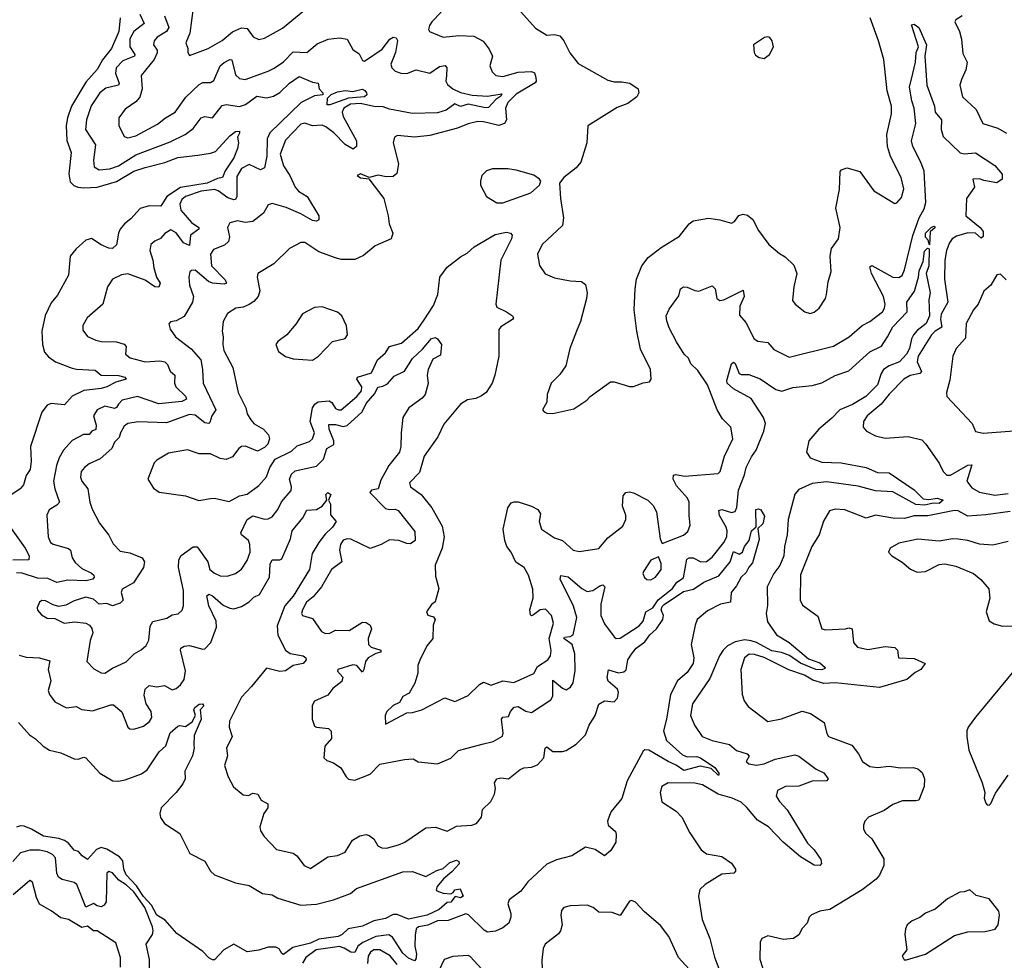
# Model space of a CAD drawing. Extents: x 1552294 to 1694791, y 811929 to 917222.
# Tile 475 of 643: x 1680772 to 1685895, y 843361 to 848256. Entities that reach past the tile are written whole.
import ezdxf

# ---------------------------------------------------------------- set-up
doc = ezdxf.new("R2010")
doc.units = 0

msp = doc.modelspace()

# ---------------------------------------------------------------- linework, layer by layer
at = {"layer": '0CON10XD'}
for points in [[(1681396.4, 848285), (1681419.2, 848235), (1681365, 848194.1), (1681344.8, 848155.2), (1681345.2, 848115), (1681370.8, 848075), (1681369.6, 848065), (1681308.2, 848041.8), (1681273.2, 848005), (1681269.6, 847975), (1681289.1, 847925), (1681286.4, 847915), (1681220.5, 847899.5), (1681188.2, 847875), (1681143.3, 847806.7), (1681118.6, 847735), (1681114.3, 847684.3), (1681165.3, 847605), (1681156.1, 847525), (1681159.2, 847489.2), (1681185, 847474), (1681240.3, 847480.3), (1681285, 847494.8), (1681375, 847551.6), (1681555, 847620.6), (1681631.7, 847658.3), (1681675, 847690), (1681715, 847744.5), (1681735, 847751.5), (1681775, 847745.7), (1681825, 847808.5), (1681845, 847813.8), (1681915, 847803.8), (1681946.9, 847815), (1682005, 847857.2), (1682055, 847848.4), (1682092.6, 847857.4), (1682125, 847876.7), (1682174.6, 847925.4), (1682225, 847960.5), (1682295, 847930.2), (1682325.3, 847925.3), (1682329.8, 847895), (1682348.7, 847875), (1682348.4, 847865), (1682305, 847858.9), (1682235.6, 847825), (1682072.8, 847667.2), (1682058.5, 847635), (1682056.7, 847545), (1682045.7, 847484.3), (1682025, 847474.3), (1681965, 847501.3), (1681925, 847481.2), (1681900.9, 847439.1), (1681901.7, 847335), (1681895, 847320.3), (1681885, 847318.1), (1681855, 847328.8), (1681805, 847365.7), (1681785, 847371.5), (1681715, 847363.6), (1681635, 847335.2), (1681615, 847320.3), (1681604.1, 847295), (1681609.4, 847265), (1681665, 847200.5), (1681704.2, 847175), (1681703.1, 847165), (1681659.6, 847135), (1681655, 847080), (1681624.1, 847094.1), (1681585, 847146), (1681558.1, 847161.9), (1681526.3, 847143.7), (1681505, 847116.9), (1681475, 847103.3), (1681454.4, 847085), (1681449.1, 847055), (1681464.7, 847005), (1681469.2, 846965), (1681483.7, 846915), (1681501.9, 846885), (1681496, 846864), (1681474.5, 846865), (1681425, 846900.2), (1681335, 846932.4), (1681301.9, 846928.1), (1681254.5, 846905.5), (1681228.9, 846865), (1681204.6, 846775.4), (1681122.7, 846705), (1681100, 846665), (1681100.6, 846640.6), (1681125, 846606.9), (1681167.8, 846587.8), (1681195, 846581.5), (1681275, 846579.1), (1681315, 846567.8), (1681325.6, 846555), (1681322.2, 846515), (1681346.6, 846496.6), (1681425, 846474.7), (1681500.4, 846480.4), (1681527.1, 846475), (1681540.9, 846460.9), (1681555, 846427.5), (1681578.9, 846405), (1681577.3, 846365), (1681583.1, 846345), (1681635, 846296.2), (1681639.2, 846280.8), (1681615, 846269.4), (1681495, 846257.5), (1681385, 846294.2), (1681305, 846275.6), (1681285.4, 846255.4), (1681275, 846236.9), (1681265, 846232.4), (1681215.3, 846245.3), (1681175, 846225.5), (1681155.9, 846195), (1681169.5, 846145), (1681167, 846123), (1681146.4, 846113.6), (1681132.2, 846097.8), (1681103.6, 846096.4), (1681045, 846065.5), (1681000, 846015), (1680976.7, 845975), (1680963.2, 845935), (1680948, 845855), (1680953.8, 845813.8), (1680977.9, 845745), (1680965, 845728.5), (1680925, 845705.6), (1680913, 845677), (1680920, 845565), (1680931.9, 845535), (1680946.1, 845526.1), (1681025, 845504.4), (1681035.5, 845495), (1681044.5, 845455), (1681060.7, 845430.7), (1681095, 845400.3), (1681145.7, 845375), (1681157.5, 845365), (1681159.2, 845355), (1681152, 845345), (1681116.7, 845335), (1681021.4, 845338.6), (1680965, 845326.7), (1680918.2, 845348.2), (1680865, 845350), (1680785, 845375.2)], [(1682964.7, 848295), (1682916.4, 848245), (1682904.6, 848225), (1682899.2, 848205), (1682904, 848195), (1682974.4, 848164.4), (1683057, 848173), (1683135, 848170), (1683183.7, 848143.6), (1683215, 848102.9), (1683232.2, 848065), (1683217.5, 848015), (1683230, 847985), (1683248.8, 847965), (1683285, 847959.3), (1683365, 847982.3), (1683435, 847986.5), (1683449.4, 847979.4), (1683457.9, 847955), (1683459.5, 847935), (1683452.9, 847927.1), (1683355, 847868.2), (1683311.9, 847825), (1683298.4, 847795), (1683303.9, 847735), (1683294.7, 847715.3), (1683265, 847705.3), (1683185.5, 847724.5), (1683155, 847726.2), (1683105, 847714.5), (1683048.9, 847691.1), (1682905, 847653.3), (1682825, 847644.6), (1682736.8, 847653.2), (1682721.2, 847645), (1682714.2, 847615), (1682742.2, 847505), (1682733.8, 847455), (1682715, 847440), (1682678.3, 847438.3), (1682637, 847447), (1682590, 847435), (1682545, 847453.3), (1682527.5, 847445), (1682545, 847432), (1682588.3, 847428.3), (1682665.6, 847325), (1682689.5, 847235), (1682693.1, 847193.1), (1682712.5, 847145), (1682704, 847115), (1682621.7, 847078.3), (1682560.7, 847029.3), (1682515, 847007.7), (1682445, 847006.9), (1682415, 847016.1), (1682327.9, 847047.9), (1682255, 847096.7), (1682235, 847095.6), (1682175, 847065.6), (1682093.8, 846985), (1682010.8, 846935), (1682006.9, 846915), (1682021.5, 846845), (1682012.5, 846815), (1681990.4, 846789.6), (1681966.3, 846773.7), (1681935, 846759.7), (1681896, 846754), (1681852.5, 846727.5), (1681830, 846685), (1681825.7, 846634.3), (1681830.9, 846605), (1681827.8, 846565), (1681834.5, 846535), (1681880.6, 846445), (1681908.9, 846315), (1681948.6, 846235), (1681954.6, 846204.6), (1681973.4, 846173.4), (1681992.1, 846152.1), (1682040, 846125), (1682066.7, 846095), (1682071.2, 846075), (1682062.7, 846047.3), (1682045, 846030), (1682008.8, 846011.2), (1681945.7, 846035.7), (1681925, 846034), (1681911.2, 846025), (1681879.5, 845980.5), (1681845, 845966.5), (1681815, 845971.5), (1681765, 845997.1), (1681705, 845995.7), (1681645, 846017.1), (1681545, 846000.6), (1681485.9, 845964.1), (1681471.2, 845948.8), (1681438, 845865), (1681467.3, 845817.3), (1681497.7, 845797.7), (1681635, 845778.8), (1681704.3, 845754.3), (1681764.1, 845764.1), (1681785.9, 845765.9), (1681861.7, 845748.3), (1681915, 845777.5), (1681955, 845786.7), (1682015, 845831.2), (1682055, 845876.7), (1682073.1, 845925), (1682101.4, 845968.6), (1682185, 846009.5), (1682215, 846038.9), (1682278.9, 846061.1), (1682294.4, 846075), (1682304.6, 846105), (1682283.1, 846165), (1682295.2, 846235), (1682306.9, 846255), (1682325, 846266.3), (1682382.6, 846272.6), (1682395, 846263.9), (1682415, 846232.7), (1682430, 846225), (1682445, 846226.1), (1682525.5, 846294.4), (1682549.6, 846325), (1682551.7, 846345), (1682525.8, 846385), (1682528.8, 846395), (1682601.9, 846418.1), (1682633.4, 846486.5), (1682675, 846522.7), (1682695.1, 846554.9), (1682757.8, 846572.2), (1682845, 846648.3), (1682875.8, 846694.2), (1682925, 846768.9), (1682947.9, 846825), (1682958.2, 846915), (1682995, 846967.3), (1683065, 847020.8), (1683100, 847040), (1683136.1, 847073.9), (1683245, 847137.1), (1683305, 847150.6), (1683325.6, 847145.6), (1683333.8, 847135), (1683330.8, 847115), (1683275.5, 847005), (1683248.2, 846775), (1683255, 846760), (1683305, 846735.7), (1683336.2, 846715), (1683340.8, 846705), (1683335.7, 846695), (1683275, 846657.8), (1683265, 846643.3), (1683263.8, 846505), (1683244.2, 846405), (1683230, 846365), (1683198, 846315), (1683175, 846297.5), (1683145, 846284.2), (1683102, 846278)], [(1681673.3, 848316.7), (1681656.9, 848185), (1681635.5, 848135), (1681647.1, 848105), (1681646.2, 848085), (1681655, 848070), (1681752.9, 848105), (1681825, 848148), (1681878.4, 848191.6), (1681925, 848213.4), (1681955, 848209.6), (1681986.7, 848166.7), (1682015, 848153.3), (1682045, 848159.5), (1682138.9, 848211.1), (1682255, 848306.2)], [(1683363.3, 848313.3), (1683455, 848212), (1683515, 848174.4), (1683555, 848178.9), (1683581.1, 848171.1), (1683602.9, 848145), (1683633.4, 848083.4), (1683677.9, 848027.9), (1683831.5, 847941.5), (1683865, 847932.1), (1683905, 847932.7), (1683946.7, 847925), (1683990, 847895), (1683992.5, 847875), (1683982.5, 847855), (1683935, 847819.4), (1683880.5, 847799.5), (1683727.5, 847702.5), (1683722.5, 847615), (1683690.8, 847515), (1683667.1, 847485), (1683602, 847435), (1683580, 847405), (1683584.6, 847325.4), (1683601.4, 847225), (1683595.8, 847185), (1683489.4, 847085), (1683465.8, 847035), (1683475.7, 846975.7), (1683505, 846934), (1683555, 846912), (1683635, 846897.5), (1683694.1, 846894.1), (1683715, 846877.5), (1683723.8, 846835), (1683720, 846805), (1683688.8, 846685), (1683668.8, 846635), (1683633.8, 846545), (1683614, 846455), (1683581.2, 846408.8), (1683536.7, 846365), (1683516.7, 846305), (1683513.8, 846265), (1683492.5, 846225), (1683500, 846215), (1683515, 846207.5), (1683545, 846206.7), (1683655, 846230), (1683722.5, 846275), (1683740, 846295), (1683845, 846371.2), (1683865, 846371.2), (1683945, 846346.7), (1683965, 846346.7), (1684015, 846366.7), (1684049.3, 846370.7), (1684057.5, 846385), (1684054.2, 846435), (1684002, 846542), (1683983.2, 846635), (1683968.4, 846745), (1683973.5, 846855), (1683980.6, 846905), (1684007.9, 846975), (1684041.4, 847018.6), (1684109.8, 847070.2), (1684205, 847130), (1684255, 847193.3), (1684275, 847208.8), (1684355, 847222.5), (1684415, 847214.2), (1684475, 847196.2), (1684490, 847205), (1684513.3, 847236.7), (1684535, 847244.3), (1684559.1, 847239.1), (1684585.4, 847215.4), (1684615, 847158), (1684670, 847085), (1684725, 847038.8), (1684755, 847021.2), (1684798.8, 846978.8), (1684815.8, 846935), (1684799.2, 846865), (1684792, 846795), (1684806.2, 846775), (1684856.7, 846735), (1684885, 846727.5), (1684905.5, 846734.5), (1684930.8, 846755), (1684964.2, 846805), (1684969.4, 846825), (1684978.3, 846891.7), (1684994.3, 846945), (1684988, 847025), (1684995.8, 847064.2), (1685031.2, 847115), (1685040.8, 847175), (1685018, 847275), (1685037.6, 847372.4), (1685041.2, 847465), (1685047.5, 847475), (1685075, 847484), (1685143.3, 847465), (1685215, 847364.3), (1685325, 847300), (1685335, 847303.3), (1685358.9, 847331.1), (1685371.4, 847375), (1685358.5, 847435), (1685302.9, 847542.9), (1685287.1, 847595), (1685282.6, 847657.4), (1685307.1, 847765), (1685308.2, 847805), (1685285.3, 847885), (1685267.7, 848047.7), (1685240.8, 848145), (1685195.8, 848265.8)], [(1681294.1, 848265), (1681287, 848195), (1681248.6, 848105), (1681202.7, 848047.3), (1681173.8, 847996.2), (1681115, 847930), (1681041.5, 847805), (1681019.8, 847745), (1681012.7, 847705), (1681016.2, 847626.2), (1681039.1, 847565), (1681026.9, 847453.1), (1681035, 847411.8), (1681052.5, 847392.5), (1681074.8, 847384.8), (1681105, 847380.4), (1681175, 847384.5), (1681275, 847412.8), (1681365, 847467), (1681425, 847487.3), (1681527.2, 847512.8), (1681595, 847538.2), (1681698.8, 847551.2), (1681765, 847561.1), (1681789.6, 847570.4), (1681865, 847651.1), (1681895, 847674.3), (1681915, 847676), (1681915.6, 847665), (1681904.2, 847645), (1681909.2, 847615), (1681905.5, 847585), (1681885, 847537.1), (1681840.3, 847469.7), (1681826.1, 847433.9), (1681800.7, 847429.3), (1681747.8, 847405), (1681608.4, 847381.6), (1681536.7, 847335), (1681505.4, 847284.6), (1681445, 847287.8), (1681397.7, 847272.3), (1681350.3, 847219.7), (1681316.4, 847193.6), (1681294.6, 847165), (1681285.4, 847145), (1681275.5, 847084.5), (1681255, 847065.7), (1681235, 847066.9), (1681195, 847083.3), (1681145, 847116.7), (1681115, 847108.5), (1681065, 847063.8), (1681034.1, 847025), (1681025, 846926.7), (1680967.4, 846822.6), (1680935, 846782), (1680903.5, 846716.5), (1680887.3, 846635), (1680890.4, 846565), (1680900, 846525), (1680920.9, 846500.9), (1680958.6, 846475), (1681045, 846443.1), (1681066.9, 846436.9), (1681165, 846431.9), (1681195, 846405.3), (1681285, 846403.8), (1681318, 846395), (1681326.2, 846385), (1681270.9, 846369.1), (1681225.6, 846345), (1681195, 846336.1), (1681105, 846325.5), (1681044.3, 846295.7), (1681005, 846251.9), (1680935, 846258.8), (1680915, 846250.6), (1680886.3, 846213.7), (1680828.5, 846035), (1680831.4, 845958.6), (1680825.3, 845915), (1680805, 845884), (1680791.1, 845835), (1680774.2, 845815), (1680725, 845781.9)], [(1681525.3, 848275), (1681546.8, 848215), (1681535.2, 848194.8), (1681486.7, 848165), (1681470.4, 848145), (1681468.2, 848125), (1681486.7, 848096.7), (1681486.9, 848083.1), (1681470.9, 848049.1), (1681403.8, 847965), (1681409.3, 847895), (1681397, 847853), (1681375, 847827.9), (1681320.2, 847789.8), (1681287.1, 847745), (1681287.5, 847705), (1681315, 847648), (1681335, 847640.5), (1681375, 847651.1), (1681488.7, 847711.3), (1681530, 847745), (1681580.9, 847775), (1681636.7, 847853.3), (1681705, 847919.1), (1681725, 847928.8), (1681765, 847928.8), (1681781.3, 847938.7), (1681814, 848016), (1681835, 848033.3), (1681865, 848048.2), (1681875, 848046.9), (1681895, 847968.1), (1681915, 847949.5), (1681945, 847944.5), (1682065, 847987.3), (1682095, 848003.6), (1682145, 848035.5), (1682195, 848088.8), (1682265, 848085.5), (1682319.6, 848130.4), (1682376.2, 848155), (1682435, 848161.8), (1682475.8, 848155), (1682505, 848100), (1682538.7, 848078.7), (1682555, 848043.8), (1682565, 848040), (1682657.3, 848102.7), (1682697.9, 848155), (1682715, 848163.9), (1682730.7, 848160.7), (1682737.6, 848147.6), (1682727.1, 848085), (1682702.2, 848025), (1682707.3, 848005), (1682725, 847988.5), (1682755, 847976.5), (1682785, 847975.5), (1682835, 847995.5), (1682905, 847978.2), (1682955, 848011.3), (1682985, 848018.1), (1682994.5, 848004.5), (1682991.8, 847965)], [(1683102, 846278), (1683064.3, 846255.7), (1682979.1, 846150.9), (1682947.1, 846085), (1682876.2, 845985), (1682851, 845899), (1682800.6, 845845), (1682805.8, 845825), (1682861.1, 845785), (1682915.4, 845715), (1682970.3, 845620.3), (1682980, 845565), (1682969.2, 845505), (1682932.7, 845417.3), (1682935, 845360), (1682953.1, 845295), (1682933.5, 845226.5), (1682915, 845212), (1682888.8, 845175), (1682895, 845157.5), (1682925, 845147.5), (1682932.5, 845135), (1682923.3, 845105), (1682921.2, 845035), (1682891.7, 844998.3), (1682855, 844927.5), (1682842.5, 844895), (1682843.3, 844855), (1682827.3, 844802.7), (1682798.6, 844751.4), (1682765, 844733.8), (1682747, 844703), (1682715, 844686.2), (1682682.5, 844655), (1682673.8, 844635), (1682675, 844590), (1682785, 844649.4), (1682815, 844651.1), (1682863.3, 844665), (1682983.8, 844726.2), (1683035, 844708.5), (1683045, 844710.5), (1683105, 844739.5), (1683164.2, 844795.8), (1683185, 844807.8), (1683225, 844791.9), (1683285, 844814.8), (1683342.7, 844807.3), (1683447.1, 844852.9), (1683465, 844890), (1683519.1, 844925), (1683533.5, 844945), (1683536.9, 844973.1), (1683526.5, 845035), (1683549.3, 845115), (1683537.9, 845155), (1683507.9, 845187.9), (1683478.9, 845185), (1683445, 845158.3), (1683435, 845153.8), (1683428.7, 845158.7), (1683426.3, 845185), (1683443.1, 845246.9), (1683441.7, 845291.7), (1683419.5, 845365), (1683395.6, 845405), (1683353.3, 845433.3), (1683328.5, 845485), (1683305.4, 845515), (1683295.4, 845545), (1683286.9, 845605), (1683311.1, 845715), (1683329.1, 845740.9), (1683345, 845747.5), (1683365, 845746.4), (1683435, 845724.4), (1683467.2, 845707.2), (1683480.8, 845685), (1683474.4, 845645), (1683486.9, 845605), (1683555, 845560), (1683595, 845545.6), (1683651.2, 845495), (1683685, 845488), (1683785, 845504.3), (1683831.2, 845558.8), (1683909.9, 845620.1), (1683925.4, 845655.4), (1683925, 845676.7), (1683907.8, 845725), (1683912.1, 845777.9), (1683925, 845796), (1683945, 845799.2), (1683965, 845794.3), (1684040, 845755), (1684068.3, 845728.3), (1684085.5, 845695.5), (1684104.3, 845554.3), (1684115, 845530), (1684225, 845573.5), (1684248.3, 845591.7), (1684260.6, 845625), (1684254.2, 845675), (1684255.6, 845745), (1684245.6, 845765), (1684189.7, 845829.8), (1684171.5, 845865), (1684172.9, 845885), (1684185, 845889.5), (1684231.1, 845881.1), (1684405.5, 845894.5), (1684415.7, 845905), (1684439.4, 845985), (1684482.2, 846075), (1684471.1, 846135), (1684428.9, 846178.9), (1684400, 846225), (1684349.6, 846355), (1684300, 846430), (1684262.9, 846465), (1684250.9, 846495), (1684228, 846515), (1684188.6, 846578.6), (1684151.3, 846651.3), (1684138, 846688), (1684135.5, 846715), (1684151.4, 846748.6), (1684201.3, 846818.7), (1684210.5, 846855), (1684225, 846865.3), (1684245, 846864.6), (1684285, 846846.4), (1684305, 846843.6), (1684375, 846870), (1684389.6, 846855), (1684399.5, 846805), (1684415, 846793.8), (1684435, 846798.2), (1684535, 846848.8), (1684540.8, 846815), (1684518.2, 846765), (1684517.6, 846717.6), (1684549.4, 846679.4), (1684593.1, 846595), (1684612, 846582), (1684665, 846576.2), (1684695, 846539.5), (1684775, 846499.4), (1685005, 846557.3), (1685087.5, 846605), (1685155.5, 846664.5), (1685195, 846685.6), (1685260, 846735), (1685271.9, 846755), (1685274.5, 846775), (1685266.4, 846815), (1685203.1, 846935), (1685195, 846970), (1685205, 846976.2), (1685315, 846915.4), (1685345, 846913.3), (1685363.1, 846925), (1685375, 846954), (1685418, 847132), (1685450.8, 847225), (1685478.2, 847271.8), (1685486.1, 847303.9), (1685476.8, 847466.8), (1685460, 847515), (1685419, 847595), (1685411.4, 847625), (1685433.4, 847715), (1685426.3, 847795), (1685413.4, 847833.4), (1685401.6, 847905), (1685418.6, 847975), (1685432.6, 848035), (1685435.7, 848085), (1685447.7, 848115), (1685410.9, 848229.1), (1685425, 848232.5), (1685450.6, 848215), (1685489.4, 848125), (1685481.9, 848065), (1685491.4, 847915), (1685530.6, 847805), (1685534.7, 847774.7), (1685567.7, 847735), (1685566.5, 847685), (1685577.3, 847647.3), (1685665, 847563.3), (1685685, 847557.9), (1685745, 847563.6), (1685845, 847496.7), (1685882.6, 847452.6), (1685882.8, 847425), (1685855, 847406.1), (1685788.2, 847418.2), (1685765, 847428.1), (1685730, 847425), (1685738.8, 847385), (1685698.6, 847325), (1685693.8, 847235), (1685769.6, 847175), (1685785, 847153.3), (1685785, 847127.5), (1685775, 847118), (1685745.3, 847145.3), (1685705, 847147.1), (1685645, 847129.8), (1685623.9, 847115), (1685610, 847095), (1685593.2, 847055), (1685585.4, 847005), (1685584, 846905), (1685601.6, 846785), (1685566.5, 846723.5), (1685562.3, 846695), (1685569.6, 846655), (1685534.6, 846635), (1685515, 846616.1), (1685446.2, 846505), (1685441.2, 846475), (1685463.5, 846425), (1685454.7, 846415.3), (1685405, 846403.7), (1685372.5, 846385), (1685295, 846306.5), (1685254.2, 846255.8), (1685181.4, 846195), (1685162, 846165), (1685160, 846135), (1685176.7, 846115), (1685225, 846090.8), (1685275, 846078.1), (1685395, 846086.9), (1685465, 846068.9), (1685486.4, 846046.4), (1685555, 845947.1), (1685576.9, 845905), (1685595.5, 845885.5), (1685615, 845885.5), (1685705, 845937.7), (1685725, 845940), (1685699.7, 845855), (1685725, 845819.6), (1685765, 845796.5), (1685845, 845781), (1685915, 845789.3)], [(1685674.5, 848275), (1685642, 848255), (1685637.5, 848245), (1685661.5, 848195), (1685671.8, 848155), (1685678.9, 848078.9), (1685700.6, 848035), (1685693.8, 847995), (1685671.2, 847945), (1685662.5, 847915), (1685677.1, 847855), (1685748.7, 847788.7), (1685782.7, 847715), (1685860.6, 847690.6), (1685905.6, 847665)], [(1684645, 848053.3), (1684673.3, 848075), (1684693.3, 848115), (1684686.7, 848145), (1684675, 848162.5), (1684665, 848166.7), (1684646.4, 848163.6), (1684590, 848125), (1684592.5, 848085), (1684600.7, 848070.7), (1684618.3, 848058.3), (1684645, 848053.3)], [(1682991.8, 847965), (1682988.5, 847935), (1682997.6, 847917.6), (1683025.6, 847895), (1683065, 847876.4), (1683125, 847863.2), (1683205, 847857), (1683279.5, 847869.5), (1683275, 847857.5), (1683249.8, 847840.2), (1683211.1, 847798.9), (1683195, 847797.4), (1683105, 847816.1), (1683065, 847803.2), (1683035, 847817.5), (1682991.1, 847785), (1682945, 847770.8), (1682815, 847767.3), (1682695, 847790.6), (1682662.4, 847802.4), (1682615, 847804), (1682545, 847819.8), (1682493.1, 847816.9), (1682457.8, 847795), (1682449.6, 847775), (1682455, 847752.1), (1682524.5, 847625), (1682524.4, 847595.6), (1682507.4, 847582.6), (1682465, 847606.4), (1682406.4, 847666.4), (1682365, 847698.7), (1682345, 847707.4), (1682295, 847703.1), (1682255, 847717.1), (1682235, 847711.5), (1682155, 847629.1), (1682127, 847555), (1682144.1, 847495), (1682177.9, 847445), (1682205.4, 847385), (1682222.9, 847362.9), (1682266.5, 847335), (1682327.5, 847235), (1682328.8, 847215), (1682315, 847207.1), (1682295, 847211.5), (1682235.2, 847245.2), (1682158.3, 847278.3), (1682085, 847299.6), (1682065, 847292.5), (1682040.9, 847249.1), (1681985.3, 847204.7), (1681945, 847200.4), (1681905, 847209.5), (1681865, 847199.2), (1681852, 847175), (1681864, 847125), (1681858.7, 847101.3), (1681836.9, 847083.1), (1681780.2, 847059.8), (1681763.5, 847035), (1681769.6, 846975), (1681841.1, 846901.1), (1681847.1, 846885), (1681835, 846878.6), (1681774.3, 846884.3), (1681754.1, 846894.1), (1681685, 846952.2), (1681665, 846950), (1681657, 846943), (1681651.9, 846915), (1681655.6, 846875), (1681675.5, 846815), (1681670, 846785), (1681628.1, 846711.9), (1681585, 846689.2), (1681556.4, 846683.6), (1681546.7, 846673.3), (1681554, 846645), (1681582.9, 846605), (1681662.9, 846542.9), (1681713.2, 846485), (1681723.5, 846435), (1681725.4, 846365), (1681792, 846225), (1681770.8, 846195), (1681760.3, 846159.7), (1681755, 846153.8), (1681735, 846157.3), (1681685, 846197.3), (1681655, 846201.7), (1681535, 846158.6), (1681387.4, 846162.6), (1681335, 846154.4), (1681315, 846140.8), (1681295.5, 846105), (1681288.5, 846081.5), (1681265, 846057.1), (1681250.5, 846025), (1681190.3, 845969.8), (1681132.9, 845945), (1681109.4, 845925), (1681091.5, 845905), (1681088.2, 845875), (1681094, 845854), (1681125.6, 845815), (1681135.7, 845745), (1681148, 845708), (1681186, 845635), (1681235, 845573.8), (1681258, 845528), (1681295, 845490.8), (1681345, 845481.1), (1681408, 845455), (1681421.5, 845435), (1681416.4, 845405), (1681363.1, 845325), (1681305, 845292.3), (1681299.1, 845275), (1681310.2, 845235), (1681295, 845218.9), (1681255, 845204.7), (1681225, 845218.4), (1681185, 845214.1), (1681155, 845240.5), (1681115, 845250.9), (1681055, 845231.4), (1681011.4, 845208.6), (1680975, 845201.2), (1680945, 845210), (1680905, 845232), (1680886.1, 845233.9), (1680874, 845225), (1680862.5, 845195), (1680865, 845183.3), (1680885, 845158.8), (1680915, 845141.2), (1680955, 845138.8), (1681002.5, 845115), (1681057.9, 845122.1), (1681115.5, 845115.5), (1681135, 845104.5), (1681147.3, 845087.3), (1681151.6, 845065), (1681138.2, 845025), (1681121.5, 844915), (1681157.9, 844877.9), (1681195, 844857.1), (1681215, 844854.6), (1681255, 844881.5), (1681325, 844914.6), (1681367.9, 844955), (1681404.2, 844975.8), (1681430.2, 844999.8), (1681443.9, 845026.1), (1681450.5, 845099.5), (1681465, 845124.3), (1681537.9, 845142.1), (1681565, 845157.9), (1681596.2, 845163.8), (1681617.4, 845182.6), (1681623.5, 845205), (1681623.3, 845285), (1681597.5, 845405), (1681599.4, 845445), (1681612.2, 845467.8), (1681675, 845512.5), (1681695, 845511.9), (1681751.1, 845435), (1681761.2, 845395), (1681785, 845375.4), (1681815, 845362.5), (1681850.2, 845359.8), (1681895, 845373.5), (1681925, 845395.6), (1681955, 845440.6), (1681971.1, 845485), (1681968.6, 845525), (1681961.2, 845545), (1681925.3, 845575), (1681922.1, 845585), (1681955, 845654.8), (1681985, 845673.2), (1682045, 845656.8), (1682065, 845658.5), (1682085, 845668.9), (1682115, 845706.5), (1682133.1, 845746.9), (1682183.3, 845805), (1682185.6, 845825), (1682174.8, 845865.2), (1682185, 845891.2), (1682205, 845908.6), (1682315, 845932.5), (1682351.8, 845968.2), (1682369.4, 846025), (1682405.8, 846044.2), (1682406.7, 846065), (1682381.7, 846125), (1682380.6, 846149.4), (1682415, 846149.6), (1682455, 846139), (1682475.5, 846144.5), (1682554.1, 846215), (1682575, 846258.1), (1682619.7, 846310.3), (1682635, 846344), (1682661.5, 846348.5), (1682685, 846361.3), (1682719.2, 846400.8), (1682773.9, 846426.1), (1682815, 846492.1), (1682868.2, 846541.8), (1682915, 846597.1), (1682935, 846601.2), (1682945, 846595.5), (1682966.7, 846565), (1682960.6, 846509.4), (1682920.5, 846489.5), (1682897.3, 846435), (1682891.4, 846405), (1682897.1, 846362.9), (1682880.7, 846305), (1682865, 846286.2), (1682795.5, 846235), (1682765.5, 846185), (1682755.6, 846105), (1682755.4, 846035), (1682747.3, 846005), (1682692.7, 845935), (1682650.6, 845859.4), (1682635.9, 845814.1), (1682602.1, 845807.9), (1682593.1, 845795), (1682675, 845712.7), (1682695, 845706.9), (1682725, 845709.3), (1682741.2, 845701.2), (1682827.5, 845592.5), (1682830, 845545), (1682805, 845527.6), (1682785, 845529.6), (1682745, 845546.2), (1682695, 845548.9), (1682652, 845525), (1682595, 845504.4), (1682495, 845551.6), (1682475, 845554.6), (1682455, 845547.1), (1682440.8, 845525), (1682436, 845495), (1682448.5, 845435), (1682393.2, 845395), (1682341.8, 845305), (1682298.2, 845251.8), (1682263.8, 845225), (1682242.5, 845185), (1682237.5, 845165), (1682243.8, 845155), (1682295, 845138.8), (1682342.4, 845072.4), (1682362, 845062), (1682385, 845064.1), (1682415, 845078.9), (1682485, 845077.5), (1682555, 845120), (1682575, 845118.8), (1682595.7, 845105.7), (1682601.4, 845085), (1682584.5, 845035.5), (1682586.4, 845005), (1682600.3, 844990.2), (1682650, 844975), (1682650, 844965), (1682625, 844957.9), (1682585, 844934.6), (1682571.4, 844915), (1682562, 844875), (1682555, 844860.8), (1682525.2, 844895.2), (1682505, 844899.2), (1682426.7, 844875), (1682425.8, 844865), (1682452.1, 844835), (1682448.3, 844811.7), (1682400, 844775), (1682375, 844741.1), (1682305, 844710), (1682292.7, 844687.3), (1682292.5, 844615), (1682305, 844580), (1682315, 844573.8), (1682378, 844568), (1682392.7, 844552.7), (1682394.4, 844515), (1682358.6, 844475), (1682353.8, 844415), (1682370.3, 844400.3), (1682405, 844388), (1682443.1, 844363.1), (1682470, 844315), (1682483, 844303), (1682515, 844298.6), (1682595, 844330), (1682645, 844380.8), (1682774.1, 844405.9), (1682818.8, 844408.8), (1682845, 844394.2), (1682945, 844384.2), (1683015, 844412.5), (1683055, 844451.9), (1683177.5, 844485), (1683235, 844500), (1683282.8, 844527.2), (1683287.4, 844542.6), (1683277.9, 844615), (1683285, 844625.8), (1683315, 844628.8), (1683325.8, 844655), (1683345, 844677.9), (1683365, 844681.6), (1683405, 844658), (1683435, 844650), (1683535, 844716.9), (1683545.3, 844734.7), (1683545, 844818.5), (1683595, 844776.9), (1683615, 844768.9), (1683637, 844783), (1683652.1, 844805), (1683661.6, 844868.4), (1683660.5, 844955), (1683645.5, 845005), (1683602.5, 845035), (1683607, 845043), (1683635, 845045.2), (1683651.8, 845055), (1683671, 845145), (1683653.4, 845203.4), (1683584.2, 845345), (1683586.7, 845363.3), (1683625, 845356.9), (1683695.6, 845295), (1683725, 845280), (1683754, 845285), (1683790.2, 845309.8), (1683805.6, 845315.6), (1683816.5, 845305), (1683794.8, 845215), (1683794.7, 845155), (1683815, 845112.5), (1683865, 845044.4), (1683875, 845035.7), (1683895, 845038.1), (1683995, 845102.1), (1684016.2, 845125), (1684030, 845175), (1684065, 845195.8), (1684093.9, 845236.1), (1684168.4, 845295), (1684190.7, 845329.3), (1684225, 845351.2), (1684242.2, 845447.8), (1684255, 845455.8), (1684275, 845455.8), (1684315, 845433.9), (1684345, 845435.4), (1684375, 845459.1), (1684435.3, 845535), (1684451.2, 845565), (1684453.2, 845595), (1684448.2, 845615), (1684412.1, 845675), (1684408.9, 845701.1), (1684425, 845706), (1684475, 845690.6), (1684495, 845696.7), (1684502.6, 845717.4), (1684512.3, 845807.7), (1684543.3, 845886.7), (1684550.7, 845925), (1684578.7, 845981.3), (1684603.5, 846015), (1684644.1, 846115), (1684651.2, 846155), (1684641.2, 846185), (1684577.1, 846285), (1684485.2, 846335.2), (1684453.3, 846365), (1684451.7, 846378.3), (1684475, 846465.6), (1684485, 846473.5), (1684495, 846466.5), (1684514.6, 846415), (1684525, 846408.8), (1684565, 846408.9), (1684625, 846386.7), (1684705, 846331.3), (1684737.2, 846322.8), (1684795, 846341.4), (1684895, 846352.5), (1684945, 846366.1), (1685015, 846404.8), (1685085, 846429.2), (1685195, 846528), (1685255, 846556.7), (1685287.5, 846605), (1685315, 846656.8), (1685389.6, 846735), (1685387.8, 846785), (1685427.6, 846842.4), (1685448.4, 846915), (1685451.2, 846948.8), (1685472.2, 846997.8), (1685478.7, 847051.3), (1685495, 847067.5), (1685503.2, 847063.2), (1685501.8, 846975), (1685487.2, 846935), (1685508.4, 846835), (1685501.4, 846798.6), (1685505.7, 846714.3), (1685487.4, 846675), (1685441.8, 846638.2), (1685422.8, 846615), (1685412.4, 846595), (1685401.4, 846545), (1685385.2, 846515), (1685349.1, 846475), (1685295, 846454.4), (1685265.4, 846434.6), (1685253.1, 846415), (1685234.2, 846355), (1685173.8, 846295), (1685105, 846252.4), (1685038.9, 846225), (1684997.2, 846182.8), (1684929.5, 846125), (1684878, 846065), (1684864.7, 846005), (1684884.6, 845975), (1684945, 845952.7), (1685045, 845948.9), (1685175, 845925.2), (1685235, 845899.1), (1685295, 845897.5), (1685425, 845809.5), (1685471.8, 845761.8), (1685501.7, 845758.3), (1685545, 845765.7), (1685576, 845755), (1685555, 845738.2), (1685525, 845739.5), (1685481.4, 845728.6), (1685435, 845733), (1685315, 845798.8), (1685224.7, 845804.7), (1685135, 845829.1), (1684969.5, 845850.5), (1684895, 845842.4), (1684825, 845811.1), (1684805, 845786.5), (1684770.2, 845655), (1684764.8, 845575), (1684750.6, 845515), (1684746.7, 845465), (1684726.1, 845415), (1684695.7, 845374.3), (1684660.8, 845305), (1684662.4, 845207.6), (1684655.6, 845165), (1684661.9, 845121.9), (1684708.8, 845055), (1684774.8, 845014.8), (1684875, 844930), (1684935, 844908.3), (1684962.5, 844885), (1684960.5, 844879.5), (1684945, 844872.3), (1684913.3, 844875), (1684835, 844908), (1684776.9, 844946.9), (1684735, 844963.1), (1684685, 844970.9), (1684605, 845014.6), (1684576.8, 845023.2)], [(1682385, 847811.9), (1682372.2, 847812.3), (1682372.3, 847847.7), (1682393, 847867), (1682425, 847880.2), (1682465, 847888), (1682505, 847882.3), (1682553.6, 847893.6), (1682567.7, 847887.7), (1682575.4, 847875), (1682577.3, 847865), (1682566.3, 847853.7), (1682482.4, 847847.6), (1682385, 847811.9)], [(1683285, 847303.3), (1683431.4, 847355), (1683476.7, 847395), (1683482.5, 847415), (1683476.7, 847425), (1683447.1, 847447.1), (1683355, 847472.9), (1683310.9, 847479.1), (1683230.8, 847479.2), (1683201.2, 847468.8), (1683176.2, 847445), (1683168.8, 847415), (1683170, 847395), (1683200, 847335), (1683253.3, 847303.3), (1683285, 847303.3)], [(1685505, 847083.3), (1685498.8, 847108.8), (1685484.8, 847124.8), (1685484.8, 847145), (1685515, 847175.9), (1685530.5, 847180.5), (1685535.3, 847175), (1685508.1, 847151.9), (1685505, 847083.3)], [(1685905, 846901.1), (1685875, 846930.8), (1685855, 846928), (1685824.3, 846875), (1685787.9, 846842.1), (1685757.8, 846775), (1685734.3, 846745), (1685695.6, 846675), (1685692, 846598), (1685644.3, 846545), (1685626.9, 846505), (1685610.3, 846380.3), (1685594.2, 846315), (1685596, 846295), (1685726.7, 846155), (1685745, 846113.3), (1685785, 846104.4), (1685945, 846115.6)], [(1682295, 846483.8), (1682325.9, 846504.1), (1682399.3, 846580.7), (1682465, 846597.5), (1682477.5, 846615), (1682471.7, 846661.7), (1682447.5, 846715), (1682425, 846733.3), (1682345, 846761.2), (1682305, 846758.8), (1682243.8, 846725), (1682208.8, 846671.2), (1682161.2, 846615), (1682115, 846581.2), (1682104, 846565), (1682118.3, 846528.3), (1682155, 846503.8), (1682195, 846491.2), (1682295, 846483.8)], [(1680769.4, 844949.4), (1680805, 844939.2), (1680875, 844935.4), (1680928.5, 844918.5), (1680918.9, 844875), (1680934.2, 844815), (1680919.2, 844765), (1680925.8, 844745), (1680955, 844705.8), (1681015, 844675.5), (1681065, 844681.5), (1681095, 844666.4), (1681149.7, 844659.7), (1681245, 844690.5), (1681260.3, 844690.3), (1681303.6, 844653.6), (1681335, 844573.8), (1681345, 844565.8), (1681365, 844563.1), (1681415, 844579.2), (1681447.2, 844602.8), (1681459.4, 844625), (1681456.4, 844655), (1681429.1, 844695), (1681418.9, 844741.1), (1681425, 844772.5), (1681445, 844790.9), (1681485, 844783.8), (1681525, 844790.9), (1681565, 844768.2), (1681585, 844774.5), (1681607.9, 844795), (1681627.1, 844822.9), (1681633.4, 844866.6), (1681607.5, 844975), (1681610, 844985), (1681626.7, 844995), (1681655, 844999.5), (1681725, 844979.4), (1681735, 844982.2), (1681765.5, 845015), (1681794.7, 845095), (1681793.6, 845125), (1681756.2, 845205), (1681745, 845258), (1681755, 845265.4), (1681775, 845258.2), (1681829.6, 845209.6), (1681865, 845193.1), (1681885, 845190.6), (1681925, 845201.7), (1681965, 845226.6), (1681989.7, 845250.3), (1682019.5, 845265), (1682071.8, 845355), (1682075, 845422.5), (1682084.4, 845445), (1682125, 845444.4), (1682135, 845450.6), (1682180.7, 845555), (1682189.4, 845595), (1682244, 845664), (1682265, 845704.2), (1682315, 845707.5), (1682345, 845724), (1682370, 845755), (1682364.4, 845785), (1682375.5, 845795.5), (1682390, 845785), (1682377.5, 845755), (1682388, 845735), (1682388.8, 845678.8), (1682418, 845645), (1682399.2, 845615), (1682361, 845579), (1682327.7, 845535), (1682292.9, 845477.1), (1682279, 845395), (1682193.9, 845255), (1682151.3, 845205), (1682111.8, 845101.8), (1682115, 845052.9), (1682155, 844974.5), (1682178, 844958), (1682246.2, 844945), (1682261.2, 844935), (1682261.4, 844925), (1682246, 844905), (1682195, 844895.6), (1682155, 844866.9), (1682125, 844864.6), (1682055, 844881.2), (1681977.1, 844785), (1681925, 844730), (1681863.1, 844605), (1681860.6, 844575), (1681876.7, 844525), (1681848, 844465), (1681852, 844425), (1681836.7, 844375), (1681856, 844315), (1681884.1, 844264.1), (1681935, 844221.2), (1681961.2, 844218.8), (1681985, 844230), (1682010, 844225), (1682027.5, 844195), (1682062.5, 844175), (1682063.3, 844155), (1682041.2, 844125), (1682020.8, 844055), (1682024.1, 844034.1), (1682043.3, 844005), (1682108.3, 843938.3), (1682195, 843918), (1682214.2, 843904.2), (1682251.2, 843855), (1682285, 843839.2), (1682375, 843900), (1682425, 843906), (1682465, 843924.2), (1682503, 843987), (1682541.9, 844008.1), (1682575, 844016), (1682589.7, 844009.7), (1682613.4, 843993.4), (1682635, 843956), (1682655, 843945.8), (1682680, 843945), (1682741.7, 843961.7), (1682775, 843976), (1682885, 844050), (1682935, 844054), (1682995, 844033.8), (1683045, 844059.2), (1683124.3, 844064.3), (1683147.5, 844072.5), (1683174.3, 844105), (1683180, 844145), (1683222.8, 844187.2), (1683242.2, 844225), (1683247.5, 844255), (1683242.4, 844285), (1683253.8, 844305), (1683275, 844310), (1683315, 844305.5), (1683375, 844353.8), (1683395, 844361.8), (1683435, 844365.3), (1683465, 844378.4), (1683499.3, 844415), (1683504.8, 844465.2), (1683515, 844472.2), (1683545, 844447.6), (1683595, 844447.5), (1683615, 844453.4), (1683666.7, 844485), (1683715.7, 844535), (1683734.7, 844585.3), (1683765.5, 844635), (1683785, 844694), (1683815, 844711.4), (1683864.5, 844705.5), (1683881.5, 844725), (1683887.2, 844755), (1683882.6, 844772.6), (1683833.6, 844813.6), (1683827.5, 844832.5), (1683835, 844872), (1683886.9, 844856.9), (1683915, 844862.6), (1683927.4, 844872.6), (1683935.9, 844925), (1683955, 844954.8), (1683979.2, 844985), (1684025, 845019), (1684050.4, 845055), (1684085, 845085.2), (1684118.6, 845135), (1684121.2, 845155), (1684110, 845185), (1684115, 845202.7), (1684125, 845212.8), (1684225, 845280.2), (1684277.1, 845292.9), (1684331.4, 845328.6), (1684408.8, 845361.2), (1684468.9, 845435), (1684485, 845487.5), (1684515, 845474), (1684532, 845485), (1684542, 845515), (1684566.2, 845545), (1684578.5, 845595), (1684603.1, 845616.9), (1684602.4, 845707.6), (1684615, 845710.4), (1684628.6, 845705), (1684647.6, 845672.4), (1684638.3, 845631.7), (1684612.3, 845607.7), (1684619.5, 845550.5), (1684585, 845429.4), (1684565, 845407.5), (1684550.8, 845379.2), (1684525, 845354), (1684500.7, 845309.3), (1684472.9, 845275), (1684470, 845225), (1684418.1, 845215), (1684351, 845179), (1684297.1, 845135), (1684285.8, 845105), (1684266, 845005), (1684280, 844935), (1684275.5, 844905), (1684245, 844859.4), (1684194.2, 844815.8), (1684158.2, 844745), (1684137.8, 844615), (1684120.8, 844555), (1684136.5, 844505), (1684220.9, 844430.9), (1684245, 844419.2), (1684295, 844421.4), (1684313.1, 844415), (1684388.1, 844365), (1684409.2, 844335), (1684410, 844325), (1684405, 844324.3), (1684368.8, 844358.8), (1684311.6, 844371.6), (1684227.8, 844347.8), (1684186.8, 844376.8), (1684145, 844394.9), (1684045, 844453.7), (1684025, 844456), (1684015, 844449.8), (1683932.8, 844295), (1683905, 844203.6), (1683848.9, 844135), (1683839.5, 844115), (1683830.3, 844085), (1683833.1, 844065), (1683871, 844031), (1683875.7, 844015.7), (1683872.6, 843975), (1683847.4, 843932.6), (1683815, 843904.1), (1683765, 843938.2), (1683715, 843950), (1683645, 843903.9), (1683565, 843884.4), (1683515, 843860.5), (1683415, 843768.8), (1683378.7, 843721.3), (1683318.2, 843675), (1683311.2, 843655), (1683326.9, 843605), (1683326.4, 843585), (1683316.7, 843555), (1683285, 843530.7), (1683247.7, 843512.3), (1683205, 843507.8), (1683187.5, 843517.5), (1683107.1, 843597.1), (1683092.1, 843602.1), (1683001.3, 843568.7), (1682945, 843565.8), (1682895, 843543.9), (1682846.5, 843535), (1682834.7, 843525), (1682828.8, 843491.2), (1682827.5, 843435), (1682836.4, 843393.6), (1682832.5, 843367.5), (1682825, 843358), (1682795, 843372.1), (1682765, 843398.9), (1682712, 843482), (1682692.7, 843492.7), (1682625, 843484.1), (1682556.9, 843453.1), (1682531.6, 843435), (1682515, 843401.2), (1682495, 843403.1), (1682460.3, 843425), (1682435, 843432.6), (1682314.6, 843415), (1682260.8, 843375), (1682243.4, 843346.6)], [(1685925, 845696.8), (1685799.2, 845679.2), (1685705, 845671.4), (1685655, 845699.2), (1685635, 845702.1), (1685496.2, 845673.8), (1685425, 845673.7), (1685375, 845659.5), (1685315, 845661.2), (1685225, 845677.9), (1685175, 845661.5), (1685065.6, 845704.4), (1685015, 845708.1), (1684985, 845700), (1684954.5, 845645.5), (1684931.8, 845575), (1684893.8, 845515), (1684835, 845366.2), (1684833.1, 845235), (1684845, 845208.8), (1684925, 845151.2), (1684945.6, 845085.6), (1684965, 845080), (1685068.8, 845085), (1685085, 845091.9), (1685102.5, 845085), (1685110, 845015), (1685130.9, 844990.9), (1685185, 844977.8), (1685275, 844994.5), (1685325, 844988.6), (1685338, 844975), (1685344.1, 844934.1), (1685425, 844931.4), (1685482.5, 844905), (1685460, 844875), (1685430.9, 844859.1), (1685387.6, 844822.4), (1685245, 844779.7), (1685015, 844804.4), (1684955, 844801.8), (1684898.4, 844818.4), (1684854.3, 844845), (1684773.1, 844873.1), (1684645, 844936.5), (1684595, 844952.8), (1684566.2, 844953.8), (1684543.3, 844935), (1684524.4, 844875), (1684530.5, 844745), (1684540.9, 844710.9), (1684561.7, 844681.7), (1684665, 844604.2), (1684735, 844617.1), (1684842.9, 844657.1), (1684885.7, 844645.7), (1684957.6, 844597.6), (1684970.7, 844540.7), (1684980, 844525), (1685100.5, 844480.5), (1685135.9, 844435.9), (1685156.2, 844396.2), (1685195, 844370), (1685235, 844363.5), (1685295, 844370.4), (1685355, 844362.1), (1685420, 844365), (1685445, 844356.9), (1685467.8, 844337.8), (1685480, 844305), (1685477.5, 844265), (1685450, 844195), (1685435, 844190), (1685365, 844191.2), (1685315, 844172.5), (1685269.8, 844140.2), (1685188.1, 844105), (1685168.6, 844085), (1685162, 844065), (1685162, 844045), (1685173.2, 844023.2), (1685205, 843993.3), (1685268.3, 843888.3), (1685268, 843855), (1685245.4, 843804.6), (1685227.1, 843782.9), (1685155, 843728.5), (1684987.5, 843625), (1684935, 843617.5), (1684892.1, 843597.9), (1684878.8, 843585), (1684868.8, 843555), (1684843.2, 843526.8), (1684825.8, 843494.2), (1684797.5, 843475), (1684745, 843470), (1684665, 843488.8), (1684632.5, 843475), (1684624, 843455), (1684622.3, 843367.7), (1684649.2, 843285)], [(1680715.6, 845625), (1680799.3, 845505), (1680821.4, 845465), (1680819.2, 845445), (1680736.7, 845443.3)], [(1685915, 845540), (1685835, 845520.8), (1685765.7, 845525.7), (1685705, 845545.8), (1685655, 845552), (1685625, 845553.8), (1685555, 845542.9), (1685445, 845552.9), (1685345, 845532), (1685300, 845505), (1685292.5, 845485), (1685310, 845465), (1685363.6, 845433.6), (1685406.4, 845396.4), (1685440.7, 845380.7), (1685485, 845383.8), (1685555, 845420), (1685585, 845423.8), (1685641.7, 845411.7), (1685735, 845373.3), (1685772.7, 845342.7), (1685813.9, 845293.9), (1685818.8, 845245), (1685800, 845175), (1685815, 845127.5), (1685841.2, 845111.2), (1685885, 845100), (1685945, 845102)], [(1684055, 845341.4), (1684080, 845355), (1684108.6, 845395), (1684110, 845425), (1684095, 845460), (1684055, 845443.3), (1684016.7, 845385), (1684014.1, 845374.1), (1684022.3, 845352.3), (1684035, 845342.5), (1684055, 845341.4)], [(1680785, 845375.2), (1680755, 845378.1)], [(1684576.8, 845023.2), (1684545, 845028), (1684495, 845017.5), (1684455, 844997.1), (1684431.3, 844975), (1684413.1, 844945), (1684363, 844827), (1684272.5, 844695), (1684261.9, 844635), (1684283.1, 844585), (1684322.5, 844525), (1684375, 844504.7), (1684465, 844484.6), (1684502, 844452), (1684556, 844436), (1684566.4, 844423.6), (1684551.4, 844395), (1684565, 844382.7), (1684605, 844376.8), (1684645, 844382.5), (1684702.9, 844407.1), (1684805, 844430.8), (1684825, 844422.5), (1684915, 844355.8), (1684955, 844336.7), (1684977.5, 844305), (1684970, 844295), (1684895, 844292.3), (1684825, 844267.8), (1684756, 844266), (1684714.4, 844245), (1684708.2, 844215), (1684725, 844186.9), (1684764.1, 844144.1), (1684870.8, 843970.8), (1684905.6, 843935), (1684939.2, 843885), (1684943.8, 843865), (1684935, 843854), (1684905, 843856), (1684835, 843900), (1684744.4, 843975), (1684668.5, 844055), (1684609.8, 844089.8), (1684555, 844156.8), (1684525, 844183.8), (1684478, 844205), (1684406.2, 844226.2), (1684325, 844273.5), (1684285, 844282.5), (1684146.1, 844283.9), (1684113.3, 844265), (1684103.8, 844235), (1684113.3, 844185), (1684187.4, 844137.4), (1684216, 844105), (1684258, 844025), (1684318, 843935), (1684345.5, 843915.5), (1684425, 843900.6), (1684475, 843865.7), (1684495.8, 843835), (1684495.8, 843824.2), (1684487.5, 843815), (1684425, 843808.9), (1684338, 843755), (1684310.3, 843729.7), (1684303.1, 843695), (1684323, 843573), (1684362.5, 843475), (1684387, 843377), (1684414.7, 843304.8)], [(1685952.8, 844877.2), (1685744.5, 844625.5), (1685706.2, 844575), (1685700, 844555), (1685699.2, 844525), (1685710.8, 844455), (1685778.8, 844285), (1685793.3, 844235), (1685790, 844205), (1685799.3, 844179.3), (1685805, 844170), (1685815, 844167.5), (1685825, 844177.5), (1685849.3, 844230.7), (1685914, 844325)], [(1680765, 844598.6), (1680822.5, 844535), (1680854.1, 844514.1), (1680894.5, 844475), (1680925.8, 844455), (1680985, 844440.2), (1681055, 844409.6), (1681075, 844408.1), (1681105, 844418), (1681115, 844414.3), (1681188.9, 844335), (1681255.4, 844295.4), (1681285, 844292.3), (1681320.2, 844299.8), (1681405, 844331.8), (1681435, 844352.7), (1681497.6, 844445), (1681532.3, 844477.7), (1681555, 844545.5), (1681595, 844578.8), (1681605, 844582.5), (1681635, 844577.5), (1681668.8, 844601.2), (1681685.8, 844635), (1681677.1, 844665), (1681682.9, 844677.1), (1681705, 844694.2), (1681722.5, 844695), (1681728.8, 844685), (1681711.4, 844665), (1681715.4, 844615.4), (1681678.9, 844531.1), (1681677.5, 844482.5), (1681679.4, 844465), (1681670.3, 844425), (1681631.1, 844345), (1681631.8, 844305), (1681620.2, 844279.8), (1681586.2, 844233.8), (1681508.5, 844155), (1681501.2, 844125), (1681505, 844104.3), (1681525, 844072.5), (1681605, 844020), (1681656.6, 843916.6), (1681735, 843876), (1681764.4, 843825), (1681785.3, 843805.3), (1681895, 843763.5), (1681965, 843750.2), (1682035, 843708.5), (1682085, 843701.4), (1682115, 843683.6), (1682235, 843647.5), (1682315, 843652.5), (1682405, 843676.2), (1682492.2, 843707.8), (1682524.2, 843735), (1682765, 843821.9), (1682815, 843823.8), (1682885, 843797.5), (1682941.5, 843828.5), (1682975, 843839.2), (1683010, 843870), (1683045, 843882.2), (1683056.7, 843875), (1683057.6, 843862.4), (1683019.5, 843820.5), (1682976, 843785), (1682943.3, 843745), (1682938.3, 843728.3), (1682941.7, 843721.7), (1682975, 843710), (1683015, 843707.5), (1683026.7, 843713.3), (1683035, 843727.5), (1683062.5, 843732.5), (1683079.4, 843695), (1683065, 843685.8), (1683037, 843693), (1683015, 843663.8), (1682995, 843662.5), (1682954.3, 843625), (1682890.8, 843595), (1682795, 843574.8), (1682735, 843599.6), (1682715, 843598.5), (1682675, 843578.5), (1682615, 843566.9), (1682555, 843538.1), (1682480, 843525), (1682449.2, 843495), (1682428, 843485), (1682365.8, 843475.8), (1682328.7, 843471.3), (1682285, 843450.3), (1682192.2, 843427.8), (1682145, 843390.8), (1682135, 843396), (1682121.1, 843421.1), (1682105, 843429.5), (1682065, 843430), (1682015, 843413.8), (1681955, 843405.5), (1681885, 843445.5), (1681834.2, 843415.8), (1681785, 843363.8), (1681775, 843363.3), (1681755, 843373.3), (1681725, 843406), (1681589.8, 843499.8), (1681529.3, 843569.3), (1681485.8, 843595), (1681457.9, 843647.9), (1681415, 843692.9), (1681378.8, 843748.8), (1681325.7, 843805), (1681314.2, 843835), (1681308, 843878), (1681290.2, 843900.2), (1681225, 843939.8), (1681195, 843948.4), (1681171.7, 843938.3), (1681125, 843885.7), (1681097.1, 843905), (1681077.5, 843927.5), (1681054.2, 843934.2), (1681025, 843970.8), (1681005, 843984), (1680975, 843994.4), (1680895, 844006.3), (1680833.8, 844043.8), (1680795, 844058.4), (1680775, 844060.7), (1680755, 844054.6)], [(1681446.4, 843303.6), (1681446.7, 843365), (1681429.6, 843445), (1681462.9, 843495), (1681466.5, 843515), (1681461.8, 843535), (1681423.3, 843635), (1681365, 843717.4), (1681325, 843754), (1681287.6, 843777.6), (1681255, 843816.4), (1681235, 843822.9), (1681225, 843813.8), (1681222.3, 843665), (1681211.9, 843648.1), (1681195, 843639.3), (1681175, 843643.7), (1681155, 843657.2), (1681115, 843636.7), (1681068.7, 843755), (1681055, 843765.9), (1680991.9, 843781.9), (1680974.1, 843794.1), (1680964.8, 843814.8), (1680958.2, 843895), (1680942.1, 843912.1), (1680915, 843925.2), (1680875, 843933.7), (1680825, 843934.3), (1680775, 843919.6), (1680735.3, 843875)], [(1681295.5, 843325), (1681295.7, 843375), (1681271.2, 843451.2), (1681175, 843514.3), (1681155, 843513.5), (1681125, 843537.9), (1681095, 843532.5), (1681025, 843573.3), (1680985, 843582.2), (1680935, 843618.6), (1680873.9, 843653.9), (1680858.3, 843688.3), (1680837.7, 843767.7), (1680825, 843776.7), (1680738, 843702)], [(1685385, 843363.3), (1685485, 843392.5), (1685635, 843490), (1685705, 843509.4), (1685795, 843510.4), (1685847, 843523), (1685862.5, 843545), (1685870, 843595), (1685866.1, 843616.1), (1685815, 843680), (1685748.3, 843698.3), (1685715, 843727.5), (1685685, 843716.7), (1685663.9, 843716.1), (1685599.3, 843680.7), (1685535, 843626.7), (1685485, 843606), (1685455.7, 843584.3), (1685415, 843566.2), (1685390, 843545), (1685380, 843525), (1685377.5, 843495), (1685388, 843415), (1685364, 843385), (1685374.1, 843364.1), (1685385, 843363.3)], [(1684254.5, 843315), (1684199.5, 843375), (1684149.7, 843485), (1684105, 843542.1), (1684022.7, 843612.7), (1683975, 843664.2), (1683955, 843672), (1683945, 843668.8), (1683895, 843594.2), (1683855, 843609.5), (1683785, 843612.2), (1683755.3, 843635.3), (1683725, 843647.5), (1683635, 843644.2), (1683602.5, 843635), (1683590.5, 843619.5), (1683587.1, 843595), (1683594.3, 843545.7), (1683585.7, 843515), (1683575, 843499.2), (1683505.5, 843444.5), (1683495, 843422.5), (1683488.5, 843361.5), (1683490.7, 843315)], [(1682735, 843340), (1682698.4, 843385), (1682645, 843415.2), (1682615, 843415.2), (1682596.8, 843403.2), (1682585, 843382.9), (1682580.4, 843345)], [(1683195, 843293.5), (1683115, 843381.4), (1683105, 843385.8), (1683025, 843380.8), (1682980, 843365), (1682934.1, 843265.9)]]:
    msp.add_lwpolyline(points, dxfattribs=at)

doc.saveas('drawing.dxf')
